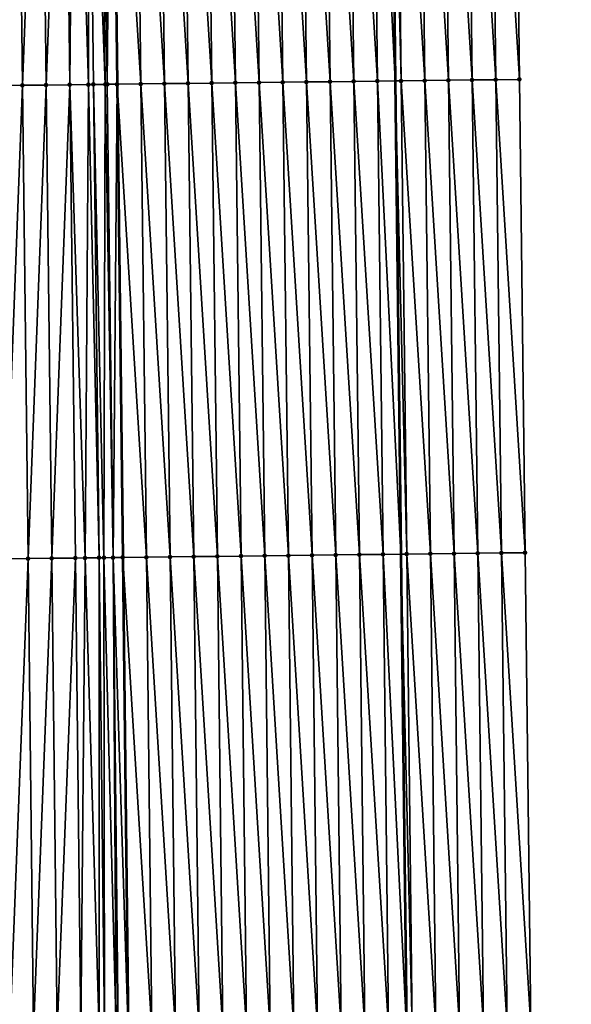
# Model space of a CAD drawing. Header units: feet. Extents: x 2007189 to 2022806, y 818621 to 837694.
# Tile 447 of 656: x 2011366 to 2011389, y 829888 to 829930. Entities that reach past the tile are written whole.
import ezdxf

# ---------------------------------------------------------------- set-up
doc = ezdxf.new("R2010")
doc.units = ezdxf.units.FT
doc.header["$MEASUREMENT"] = 0
for name, color, linetype, lineweight in [('EP_Travel Lane', 172, 'Continuous', 53), ('Road Shots', 141, 'Continuous', 100), ('Road X-Section', 40, 'Continuous', 13), ('STRIPING', 60, 'Continuous', 53)]:
    doc.layers.add(name, color=color, linetype=linetype, lineweight=lineweight)
doc.layers.add('I-77-MM17-21_SB-Surface-Border', color=7, linetype='Continuous')
doc.layers.add('I-77-MM17-21_SB-Surface-TIN', color=7, linetype='Continuous')

msp = doc.modelspace()

# ---------------------------------------------------------------- linework, layer by layer
at = {"layer": 'EP_Travel Lane'}
msp.add_polyline3d([(2011380.241656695, 830047.3009899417, 323.3412285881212), (2011380.477620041, 830027.3026715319, 323.2306781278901), (2011380.713577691, 830007.3048359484, 323.0490168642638), (2011380.94953903, 829987.3066876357, 322.9134300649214), (2011381.185502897, 829967.3083250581, 322.8093950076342), (2011381.4214631, 829947.3102730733, 322.6596097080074), (2011381.657425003, 829927.3120769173, 322.5310607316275), (2011381.893387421, 829907.3138371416, 322.4089369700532), (2011382.129347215, 829887.3158198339, 322.2540437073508), (2011382.365305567, 829867.3179246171, 322.0811663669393), (2011382.601269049, 829847.3195947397, 321.9723051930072), (2011382.810627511, 829827.3011654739, 321.8192629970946), (2011383.016571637, 829807.3026398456, 321.6904037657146), (2011383.222518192, 829787.3038783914, 321.6001354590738), (2011383.428462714, 829767.3053143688, 321.4775486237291), (2011383.634405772, 829747.3068924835, 321.3317232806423), (2011383.840350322, 829727.3083257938, 321.2095833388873), (2011384.046294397, 829707.3098052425, 321.0798829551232)], dxfattribs=at)
at = {"layer": 'I-77-MM17-21_SB-Surface-Border', "color": 3, "linetype": 'Continuous', "lineweight": -3}
msp.add_polyline3d([(2011385.490305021, 830047.3641058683, 323.1665361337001), (2011384.726341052, 830027.3537825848, 323.0864021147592), (2011385.962227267, 830007.3679550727, 322.873852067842), (2011385.198261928, 829987.357747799, 322.7766552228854), (2011386.434153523, 829967.3714643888, 322.6312596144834), (2011386.670114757, 829947.3733795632, 322.486312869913), (2011386.906077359, 829927.3751788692, 322.3584334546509), (2011387.142040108, 829907.3769655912, 322.2324076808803), (2011387.378000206, 829887.3789770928, 322.0732719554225), (2011387.613959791, 829867.3810319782, 321.9077456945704), (2011387.849922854, 829847.382792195, 321.7856111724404), (2011388.060327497, 829827.356570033, 321.6411141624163), (2011388.26724246, 829807.3579339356, 321.5319738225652), (2011388.474159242, 829787.3591221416, 321.4515848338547), (2011388.681071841, 829767.360714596, 321.3050295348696), (2011388.887984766, 829747.3622754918, 321.1636675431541), (2011389.094898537, 829727.3637545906, 321.0356763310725), (2011388.301867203, 829707.3547549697, 320.9294060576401)], dxfattribs=at)
at = {"layer": 'I-77-MM17-21_SB-Surface-TIN', "color": 128, "linetype": 'Continuous', "lineweight": -3}
for points in [[(2011382.906366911, 829927.3270412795, 322.4975016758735), (2011382.670404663, 829947.3252119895, 322.6297977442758), (2011381.67047635, 829947.3132370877, 322.6558011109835)], [(2011383.90629508, 829927.3390284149, 322.4696963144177), (2011383.670332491, 829947.337228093, 322.5977253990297), (2011382.670404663, 829947.3252119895, 322.6297977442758)], [(2011382.906366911, 829927.3270412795, 322.4975016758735), (2011383.90629508, 829927.3390284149, 322.4696963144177), (2011382.670404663, 829947.3252119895, 322.6297977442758)], [(2011384.90622268, 829927.3510638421, 322.4347775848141), (2011384.670260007, 829947.3492706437, 322.5617573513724), (2011383.670332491, 829947.337228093, 322.5977253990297)], [(2011383.90629508, 829927.3390284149, 322.4696963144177), (2011384.90622268, 829927.3510638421, 322.4347775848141), (2011383.670332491, 829947.337228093, 322.5977253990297)], [(2011385.906149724, 829927.3631463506, 322.3929237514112), (2011385.670186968, 829947.361360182, 322.5188680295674), (2011384.670260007, 829947.3492706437, 322.5617573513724)], [(2011384.90622268, 829927.3510638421, 322.4347775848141), (2011385.906149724, 829927.3631463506, 322.3929237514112), (2011384.670260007, 829947.3492706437, 322.5617573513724)], [(2011386.906077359, 829927.3751788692, 322.3584334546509), (2011386.670114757, 829947.3733795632, 322.486312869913), (2011385.670186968, 829947.361360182, 322.5188680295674)], [(2011385.906149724, 829927.3631463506, 322.3929237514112), (2011386.906077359, 829927.3751788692, 322.3584334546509), (2011385.670186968, 829947.361360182, 322.5188680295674)], [(2011364.907628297, 829927.1139478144, 322.6039743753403), (2011365.907560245, 829927.1256147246, 322.6233382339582), (2011365.671595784, 829947.1239730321, 322.7280010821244)], [(2011365.907560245, 829927.1256147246, 322.6233382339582), (2011366.671527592, 829947.1356517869, 322.7456202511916), (2011365.671595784, 829947.1239730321, 322.7280010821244)], [(2011365.907560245, 829927.1256147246, 322.6233382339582), (2011366.907492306, 829927.1372720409, 322.6441152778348), (2011366.671527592, 829947.1356517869, 322.7456202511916)], [(2011366.907492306, 829927.1372720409, 322.6441152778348), (2011367.671459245, 829947.1473436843, 322.7613034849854), (2011366.671527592, 829947.1356517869, 322.7456202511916)], [(2011366.907492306, 829927.1372720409, 322.6441152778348), (2011367.907424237, 829927.148940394, 322.6632665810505), (2011367.671459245, 829947.1473436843, 322.7613034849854)], [(2011367.907424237, 829927.148940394, 322.6632665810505), (2011368.082037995, 829947.152150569, 322.7668429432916), (2011367.671459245, 829947.1473436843, 322.7613034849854)], [(2011367.907424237, 829927.148940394, 322.6632665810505), (2011368.696331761, 829927.1581653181, 322.6755711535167), (2011368.082037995, 829947.152150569, 322.7668429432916)], [(2011368.696331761, 829927.1581653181, 322.6755711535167), (2011368.671390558, 829947.1590644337, 322.7727368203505), (2011368.082037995, 829947.152150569, 322.7668429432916)], [(2011369.402092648, 829927.1664512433, 322.6816805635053), (2011369.211388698, 829947.16541298, 322.7761234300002), (2011368.671390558, 829947.1590644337, 322.7727368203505)], [(2011368.696331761, 829927.1581653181, 322.6755711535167), (2011368.907355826, 829927.1606376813, 322.6781558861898), (2011368.671390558, 829947.1590644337, 322.7727368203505)], [(2011368.907355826, 829927.1606376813, 322.6781558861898), (2011369.402092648, 829927.1664512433, 322.6816805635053), (2011368.671390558, 829947.1590644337, 322.7727368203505)], [(2011369.48789621, 829927.1674627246, 322.6818176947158), (2011369.663833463, 829947.1707456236, 322.7769832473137), (2011369.211388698, 829947.16541298, 322.7761234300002)], [(2011369.402092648, 829927.1664512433, 322.6816805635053), (2011369.48789621, 829927.1674627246, 322.6818176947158), (2011369.211388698, 829947.16541298, 322.7761234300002)], [(2011369.48789621, 829927.1674627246, 322.6818176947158), (2011369.907278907, 829927.1724197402, 322.68054525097), (2011369.663833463, 829947.1707456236, 322.7769832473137)], [(2011369.663833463, 829947.1707456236, 322.7769832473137), (2011369.907278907, 829927.1724197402, 322.68054525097), (2011369.671313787, 829947.1708339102, 322.7769795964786)], [(2011370.907216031, 829927.1842843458, 322.6708016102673), (2011370.671251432, 829947.1826543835, 322.7737366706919), (2011369.671313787, 829947.1708339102, 322.7769795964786)], [(2011370.907216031, 829927.1842843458, 322.6708016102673), (2011369.671313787, 829947.1708339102, 322.7769795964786), (2011369.907278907, 829927.1724197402, 322.68054525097)], [(2011371.907145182, 829927.1961882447, 322.6552570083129), (2011371.671181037, 829947.194519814, 322.7638584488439), (2011370.671251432, 829947.1826543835, 322.7737366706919)], [(2011370.907216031, 829927.1842843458, 322.6708016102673), (2011371.907145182, 829927.1961882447, 322.6552570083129), (2011370.671251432, 829947.1826543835, 322.7737366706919)], [(2011372.90707447, 829927.2080806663, 322.6414030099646), (2011372.671110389, 829947.2064067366, 322.7508144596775), (2011371.671181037, 829947.194519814, 322.7638584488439)], [(2011371.907145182, 829927.1961882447, 322.6552570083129), (2011372.90707447, 829927.2080806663, 322.6414030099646), (2011371.671181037, 829947.194519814, 322.7638584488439)], [(2011373.907003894, 829927.219961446, 322.6292638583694), (2011373.671039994, 829947.218272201, 322.7409312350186), (2011372.671110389, 829947.2064067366, 322.7508144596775)], [(2011372.90707447, 829927.2080806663, 322.6414030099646), (2011373.907003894, 829927.219961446, 322.6292638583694), (2011372.671110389, 829947.2064067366, 322.7508144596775)], [(2011374.906933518, 829927.2318253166, 322.6196154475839), (2011374.670969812, 829947.2301196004, 322.7337090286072), (2011373.671039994, 829947.218272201, 322.7409312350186)], [(2011373.907003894, 829927.219961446, 322.6292638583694), (2011374.906933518, 829927.2318253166, 322.6196154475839), (2011373.671039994, 829947.218272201, 322.7409312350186)], [(2011375.906863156, 829927.2436880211, 322.6101387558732), (2011375.670899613, 829947.2419685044, 322.7262651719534), (2011374.670969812, 829947.2301196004, 322.7337090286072)], [(2011374.906933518, 829927.2318253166, 322.6196154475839), (2011375.906863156, 829927.2436880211, 322.6101387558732), (2011374.670969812, 829947.2301196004, 322.7337090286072)], [(2011376.906793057, 829927.2555283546, 322.6039573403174), (2011376.670829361, 829947.2538218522, 322.718166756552), (2011375.670899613, 829947.2419685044, 322.7262651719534)], [(2011375.906863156, 829927.2436880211, 322.6101387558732), (2011376.906793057, 829927.2555283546, 322.6039573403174), (2011375.670899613, 829947.2419685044, 322.7262651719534)], [(2011377.906722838, 829927.2673788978, 322.5962720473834), (2011377.670759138, 829947.265672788, 322.7104236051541), (2011376.670829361, 829947.2538218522, 322.718166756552)], [(2011376.906793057, 829927.2555283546, 322.6039573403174), (2011377.906722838, 829927.2673788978, 322.5962720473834), (2011376.670829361, 829947.2538218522, 322.718166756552)], [(2011378.906652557, 829927.279234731, 322.587807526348), (2011378.670688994, 829947.2775169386, 322.7036799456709), (2011377.670759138, 829947.265672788, 322.7104236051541)], [(2011377.906722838, 829927.2673788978, 322.5962720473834), (2011378.906652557, 829927.279234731, 322.587807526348), (2011377.670759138, 829947.265672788, 322.7104236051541)], [(2011379.90658166, 829927.2911427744, 322.5716524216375), (2011379.670618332, 829947.28940501, 322.6904667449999), (2011378.670688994, 829947.2775169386, 322.7036799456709)], [(2011378.906652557, 829927.279234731, 322.587807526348), (2011379.90658166, 829927.2911427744, 322.5716524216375), (2011378.670688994, 829947.2775169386, 322.7036799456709)], [(2011380.906509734, 829927.3031380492, 322.5426481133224), (2011380.670547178, 829947.3013348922, 322.6710947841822), (2011379.670618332, 829947.28940501, 322.6904667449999)], [(2011379.90658166, 829927.2911427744, 322.5716524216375), (2011380.906509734, 829927.3031380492, 322.5426481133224), (2011379.670618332, 829947.28940501, 322.6904667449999)], [(2011380.670547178, 829947.3013348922, 322.6710947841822), (2011381.657425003, 829927.3120769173, 322.5310607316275), (2011381.4214631, 829947.3102730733, 322.6596097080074)], [(2011380.906509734, 829927.3031380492, 322.5426481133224), (2011381.657425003, 829927.3120769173, 322.5310607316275), (2011380.670547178, 829947.3013348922, 322.6710947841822)], [(2011381.906438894, 829927.3150411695, 322.5272181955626), (2011381.67047635, 829947.3132370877, 322.6558011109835), (2011381.4214631, 829947.3102730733, 322.6596097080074)], [(2011381.906438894, 829927.3150411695, 322.5272181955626), (2011381.4214631, 829947.3102730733, 322.6596097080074), (2011381.657425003, 829927.3120769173, 322.5310607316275)], [(2011381.906438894, 829927.3150411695, 322.5272181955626), (2011382.906366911, 829927.3270412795, 322.4975016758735), (2011381.67047635, 829947.3132370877, 322.6558011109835)], [(2011385.142184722, 829907.3529105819, 322.299911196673), (2011384.90622268, 829927.3510638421, 322.4347775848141), (2011383.90629508, 829927.3390284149, 322.4696963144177)], [(2011386.1421121, 829907.364964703, 322.2622388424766), (2011385.906149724, 829927.3631463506, 322.3929237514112), (2011384.90622268, 829927.3510638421, 322.4347775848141)], [(2011385.142184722, 829907.3529105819, 322.299911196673), (2011386.1421121, 829907.364964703, 322.2622388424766), (2011384.90622268, 829927.3510638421, 322.4347775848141)], [(2011387.142040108, 829907.3769655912, 322.2324076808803), (2011386.906077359, 829927.3751788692, 322.3584334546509), (2011385.906149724, 829927.3631463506, 322.3929237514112)], [(2011386.1421121, 829907.364964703, 322.2622388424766), (2011387.142040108, 829907.3769655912, 322.2324076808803), (2011385.906149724, 829927.3631463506, 322.3929237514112)], [(2011365.143590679, 829907.1157656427, 322.4733666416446), (2011365.907560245, 829927.1256147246, 322.6233382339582), (2011364.907628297, 829927.1139478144, 322.6039743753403)], [(2011365.143590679, 829907.1157656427, 322.4733666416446), (2011366.143522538, 829907.1274401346, 322.4916137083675), (2011365.907560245, 829927.1256147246, 322.6233382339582)], [(2011366.143522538, 829907.1274401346, 322.4916137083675), (2011366.907492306, 829927.1372720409, 322.6441152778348), (2011365.907560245, 829927.1256147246, 322.6233382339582)], [(2011366.143522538, 829907.1274401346, 322.4916137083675), (2011367.143454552, 829907.1391014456, 322.5118023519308), (2011366.907492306, 829927.1372720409, 322.6441152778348)], [(2011367.143454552, 829907.1391014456, 322.5118023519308), (2011367.907424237, 829927.148940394, 322.6632665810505), (2011366.907492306, 829927.1372720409, 322.6441152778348)], [(2011367.143454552, 829907.1391014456, 322.5118023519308), (2011368.143386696, 829907.1507517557, 322.5336114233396), (2011367.907424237, 829927.148940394, 322.6632665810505)], [(2011368.55258208, 829907.1555274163, 322.5413455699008), (2011368.696331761, 829927.1581653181, 322.6755711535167), (2011367.907424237, 829927.148940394, 322.6632665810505)], [(2011368.143386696, 829907.1507517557, 322.5336114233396), (2011368.55258208, 829907.1555274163, 322.5413455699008), (2011367.907424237, 829927.148940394, 322.6632665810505)], [(2011368.55258208, 829907.1555274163, 322.5413455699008), (2011369.143318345, 829907.1624439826, 322.549246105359), (2011368.696331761, 829927.1581653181, 322.6755711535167)], [(2011369.143318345, 829907.1624439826, 322.549246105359), (2011368.907355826, 829927.1606376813, 322.6781558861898), (2011368.696331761, 829927.1581653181, 322.6755711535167)], [(2011369.351098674, 829907.1648857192, 322.5507046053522), (2011369.402092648, 829927.1664512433, 322.6816805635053), (2011368.907355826, 829927.1606376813, 322.6781558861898)], [(2011369.143318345, 829907.1624439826, 322.549246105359), (2011369.351098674, 829907.1648857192, 322.5507046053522), (2011368.907355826, 829927.1606376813, 322.6781558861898)], [(2011369.351098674, 829907.1648857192, 322.5507046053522), (2011369.733072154, 829907.1693870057, 322.5515427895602), (2011369.402092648, 829927.1664512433, 322.6816805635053)], [(2011369.733072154, 829907.1693870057, 322.5515427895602), (2011369.48789621, 829927.1674627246, 322.6818176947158), (2011369.402092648, 829927.1664512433, 322.6816805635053)], [(2011369.733072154, 829907.1693870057, 322.5515427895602), (2011369.907278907, 829927.1724197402, 322.68054525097), (2011369.48789621, 829927.1674627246, 322.6818176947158)], [(2011369.733072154, 829907.1693870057, 322.5515427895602), (2011370.14324131, 829907.1742358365, 322.5501926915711), (2011369.907278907, 829927.1724197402, 322.68054525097)], [(2011371.143178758, 829907.1860729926, 322.5444923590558), (2011370.907216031, 829927.1842843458, 322.6708016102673), (2011369.907278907, 829927.1724197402, 322.68054525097)], [(2011371.143178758, 829907.1860729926, 322.5444923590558), (2011369.907278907, 829927.1724197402, 322.68054525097), (2011370.14324131, 829907.1742358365, 322.5501926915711)], [(2011372.143108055, 829907.1979645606, 322.5307640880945), (2011371.907145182, 829927.1961882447, 322.6552570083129), (2011370.907216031, 829927.1842843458, 322.6708016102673)], [(2011371.143178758, 829907.1860729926, 322.5444923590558), (2011372.143108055, 829907.1979645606, 322.5307640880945), (2011370.907216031, 829927.1842843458, 322.6708016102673)], [(2011373.14303729, 829907.2098614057, 322.5162585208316), (2011372.90707447, 829927.2080806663, 322.6414030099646), (2011371.907145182, 829927.1961882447, 322.6552570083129)], [(2011372.143108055, 829907.1979645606, 322.5307640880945), (2011373.14303729, 829907.2098614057, 322.5162585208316), (2011371.907145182, 829927.1961882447, 322.6552570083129)], [(2011374.142966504, 829907.2217600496, 322.5014879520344), (2011373.907003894, 829927.219961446, 322.6292638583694), (2011372.90707447, 829927.2080806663, 322.6414030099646)], [(2011373.14303729, 829907.2098614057, 322.5162585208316), (2011374.142966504, 829907.2217600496, 322.5014879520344), (2011372.90707447, 829927.2080806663, 322.6414030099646)], [(2011375.142895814, 829907.2336504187, 322.4879363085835), (2011374.906933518, 829927.2318253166, 322.6196154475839), (2011373.907003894, 829927.219961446, 322.6292638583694)], [(2011374.142966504, 829907.2217600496, 322.5014879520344), (2011375.142895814, 829907.2336504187, 322.4879363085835), (2011373.907003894, 829927.219961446, 322.6292638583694)], [(2011376.142825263, 829907.2455292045, 322.4760908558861), (2011375.906863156, 829927.2436880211, 322.6101387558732), (2011374.906933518, 829927.2318253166, 322.6196154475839)], [(2011375.142895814, 829907.2336504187, 322.4879363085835), (2011376.142825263, 829907.2455292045, 322.4760908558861), (2011374.906933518, 829927.2318253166, 322.6196154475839)], [(2011377.142754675, 829907.2574109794, 322.4638051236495), (2011376.906793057, 829927.2555283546, 322.6039573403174), (2011375.906863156, 829927.2436880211, 322.6101387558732)], [(2011376.142825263, 829907.2455292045, 322.4760908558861), (2011377.142754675, 829907.2574109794, 322.4638051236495), (2011375.906863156, 829927.2436880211, 322.6101387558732)], [(2011378.142684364, 829907.2692693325, 322.4549693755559), (2011377.906722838, 829927.2673788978, 322.5962720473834), (2011376.906793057, 829927.2555283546, 322.6039573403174)], [(2011377.142754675, 829907.2574109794, 322.4638051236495), (2011378.142684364, 829907.2692693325, 322.4549693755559), (2011376.906793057, 829927.2555283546, 322.6039573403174)], [(2011379.142614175, 829907.2811174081, 322.4476475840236), (2011378.906652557, 829927.279234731, 322.587807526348), (2011377.906722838, 829927.2673788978, 322.5962720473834)], [(2011378.142684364, 829907.2692693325, 322.4549693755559), (2011379.142614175, 829907.2811174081, 322.4476475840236), (2011377.906722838, 829927.2673788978, 322.5962720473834)], [(2011380.142544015, 829907.2929629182, 322.4407036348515), (2011379.90658166, 829927.2911427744, 322.5716524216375), (2011378.906652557, 829927.279234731, 322.587807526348)], [(2011379.142614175, 829907.2811174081, 322.4476475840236), (2011380.142544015, 829907.2929629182, 322.4407036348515), (2011378.906652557, 829927.279234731, 322.587807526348)], [(2011381.142473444, 829907.3048433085, 322.4286218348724), (2011380.906509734, 829927.3031380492, 322.5426481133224), (2011379.90658166, 829927.2911427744, 322.5716524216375)], [(2011380.142544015, 829907.2929629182, 322.4407036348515), (2011381.142473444, 829907.3048433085, 322.4286218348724), (2011379.90658166, 829927.2911427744, 322.5716524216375)], [(2011380.906509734, 829927.3031380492, 322.5426481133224), (2011381.893387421, 829907.3138371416, 322.4089369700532), (2011381.657425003, 829927.3120769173, 322.5310607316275)], [(2011381.142473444, 829907.3048433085, 322.4286218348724), (2011381.893387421, 829907.3138371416, 322.4089369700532), (2011380.906509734, 829927.3031380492, 322.5426481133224)], [(2011382.142401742, 829907.3168196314, 322.4024091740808), (2011381.906438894, 829927.3150411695, 322.5272181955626), (2011381.657425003, 829927.3120769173, 322.5310607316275)], [(2011382.142401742, 829907.3168196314, 322.4024091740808), (2011381.657425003, 829927.3120769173, 322.5310607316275), (2011381.893387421, 829907.3138371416, 322.4089369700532)], [(2011383.142328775, 829907.328903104, 322.3604133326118), (2011382.906366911, 829927.3270412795, 322.4975016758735), (2011381.906438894, 829927.3150411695, 322.5272181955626)], [(2011382.142401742, 829907.3168196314, 322.4024091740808), (2011383.142328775, 829907.328903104, 322.3604133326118), (2011381.906438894, 829927.3150411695, 322.5272181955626)], [(2011384.142257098, 829907.3408771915, 322.3345299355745), (2011383.90629508, 829927.3390284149, 322.4696963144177), (2011382.906366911, 829927.3270412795, 322.4975016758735)], [(2011383.142328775, 829907.328903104, 322.3604133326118), (2011384.142257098, 829907.3408771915, 322.3345299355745), (2011382.906366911, 829927.3270412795, 322.4975016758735)], [(2011384.142257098, 829907.3408771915, 322.3345299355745), (2011385.142184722, 829907.3529105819, 322.299911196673), (2011383.90629508, 829927.3390284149, 322.4696963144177)], [(2011387.378000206, 829887.3789770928, 322.0732719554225), (2011387.142040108, 829907.3769655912, 322.2324076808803), (2011386.1421121, 829907.364964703, 322.2622388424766)], [(2011365.379551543, 829887.1177121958, 322.3237977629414), (2011366.143522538, 829907.1274401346, 322.4916137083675), (2011365.143590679, 829907.1157656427, 322.4733666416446)], [(2011365.379551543, 829887.1177121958, 322.3237977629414), (2011366.379483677, 829887.1293633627, 322.3454805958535), (2011366.143522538, 829907.1274401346, 322.4916137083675)], [(2011366.379483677, 829887.1293633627, 322.3454805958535), (2011367.143454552, 829907.1391014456, 322.5118023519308), (2011366.143522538, 829907.1274401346, 322.4916137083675)], [(2011366.379483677, 829887.1293633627, 322.3454805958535), (2011367.379415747, 829887.1410198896, 322.3663739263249), (2011367.143454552, 829907.1391014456, 322.5118023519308)], [(2011367.379415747, 829887.1410198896, 322.3663739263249), (2011368.143386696, 829907.1507517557, 322.5336114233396), (2011367.143454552, 829907.1391014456, 322.5118023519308)], [(2011367.379415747, 829887.1410198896, 322.3663739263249), (2011368.379347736, 829887.1526833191, 322.3862505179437), (2011368.143386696, 829907.1507517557, 322.5336114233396)], [(2011368.379347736, 829887.1526833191, 322.3862505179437), (2011368.55258208, 829907.1555274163, 322.5413455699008), (2011368.143386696, 829907.1507517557, 322.5336114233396)], [(2011368.379347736, 829887.1526833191, 322.3862505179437), (2011369.14256094, 829887.1615945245, 322.4001083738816), (2011368.55258208, 829907.1555274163, 322.5413455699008)], [(2011369.14256094, 829887.1615945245, 322.4001083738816), (2011369.143318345, 829907.1624439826, 322.549246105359), (2011368.55258208, 829907.1555274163, 322.5413455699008)], [(2011369.14256094, 829887.1615945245, 322.4001083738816), (2011369.379279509, 829887.1643650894, 322.4034254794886), (2011369.143318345, 829907.1624439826, 322.549246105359)], [(2011369.379279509, 829887.1643650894, 322.4034254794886), (2011369.351098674, 829907.1648857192, 322.5507046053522), (2011369.143318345, 829907.1624439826, 322.549246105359)], [(2011369.871653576, 829887.1701523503, 322.4067177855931), (2011369.733072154, 829907.1693870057, 322.5515427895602), (2011369.351098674, 829907.1648857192, 322.5507046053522)], [(2011369.379279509, 829887.1643650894, 322.4034254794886), (2011369.871653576, 829887.1701523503, 322.4067177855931), (2011369.351098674, 829907.1648857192, 322.5507046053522)], [(2011369.733072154, 829907.1693870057, 322.5515427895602), (2011370.379202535, 829887.1761517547, 322.4051363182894), (2011370.14324131, 829907.1742358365, 322.5501926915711)], [(2011369.947743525, 829887.1710494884, 322.4068152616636), (2011370.379202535, 829887.1761517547, 322.4051363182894), (2011369.733072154, 829907.1693870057, 322.5515427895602)], [(2011369.871653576, 829887.1701523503, 322.4067177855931), (2011369.947743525, 829887.1710494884, 322.4068152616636), (2011369.733072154, 829907.1693870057, 322.5515427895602)], [(2011371.379139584, 829887.1880227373, 322.3944533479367), (2011371.143178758, 829907.1860729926, 322.5444923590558), (2011370.14324131, 829907.1742358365, 322.5501926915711)], [(2011371.379139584, 829887.1880227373, 322.3944533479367), (2011370.14324131, 829907.1742358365, 322.5501926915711), (2011370.379202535, 829887.1761517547, 322.4051363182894)], [(2011372.379068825, 829887.1999190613, 322.3800245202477), (2011372.143108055, 829907.1979645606, 322.5307640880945), (2011371.143178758, 829907.1860729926, 322.5444923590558)], [(2011371.379139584, 829887.1880227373, 322.3944533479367), (2011372.379068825, 829887.1999190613, 322.3800245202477), (2011371.143178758, 829907.1860729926, 322.5444923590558)], [(2011373.378998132, 829887.211809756, 322.3664249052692), (2011373.14303729, 829907.2098614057, 322.5162585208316), (2011372.143108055, 829907.1979645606, 322.5307640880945)], [(2011372.379068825, 829887.1999190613, 322.3800245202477), (2011373.378998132, 829887.211809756, 322.3664249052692), (2011372.143108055, 829907.1979645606, 322.5307640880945)], [(2011374.3789275, 829887.2236953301, 322.3535795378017), (2011374.142966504, 829907.2217600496, 322.5014879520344), (2011373.14303729, 829907.2098614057, 322.5162585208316)], [(2011373.378998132, 829887.211809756, 322.3664249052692), (2011374.3789275, 829887.2236953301, 322.3535795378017), (2011373.14303729, 829907.2098614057, 322.5162585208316)], [(2011375.378857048, 829887.2355656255, 322.3429847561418), (2011375.142895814, 829907.2336504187, 322.4879363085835), (2011374.142966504, 829907.2217600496, 322.5014879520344)], [(2011374.3789275, 829887.2236953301, 322.3535795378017), (2011375.378857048, 829887.2355656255, 322.3429847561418), (2011374.142966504, 829907.2217600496, 322.5014879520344)], [(2011376.378786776, 829887.2474207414, 322.3346258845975), (2011376.142825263, 829907.2455292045, 322.4760908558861), (2011375.142895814, 829907.2336504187, 322.4879363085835)], [(2011375.378857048, 829887.2355656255, 322.3429847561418), (2011376.378786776, 829887.2474207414, 322.3346258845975), (2011375.142895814, 829907.2336504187, 322.4879363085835)], [(2011377.378716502, 829887.2592759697, 322.3262504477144), (2011377.142754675, 829907.2574109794, 322.4638051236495), (2011376.142825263, 829907.2455292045, 322.4760908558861)], [(2011376.378786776, 829887.2474207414, 322.3346258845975), (2011377.378716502, 829887.2592759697, 322.3262504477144), (2011376.142825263, 829907.2455292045, 322.4760908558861)], [(2011378.378646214, 829887.2711323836, 322.3177003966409), (2011378.142684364, 829907.2692693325, 322.4549693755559), (2011377.142754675, 829907.2574109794, 322.4638051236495)], [(2011377.378716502, 829887.2592759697, 322.3262504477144), (2011378.378646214, 829887.2711323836, 322.3177003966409), (2011377.142754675, 829907.2574109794, 322.4638051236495)], [(2011379.378575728, 829887.2830055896, 322.3066768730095), (2011379.142614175, 829907.2811174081, 322.4476475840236), (2011378.142684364, 829907.2692693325, 322.4549693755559)], [(2011378.378646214, 829887.2711323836, 322.3177003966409), (2011379.378575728, 829887.2830055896, 322.3066768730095), (2011378.142684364, 829907.2692693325, 322.4549693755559)], [(2011380.378505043, 829887.2948955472, 322.2931858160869), (2011380.142544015, 829907.2929629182, 322.4407036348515), (2011379.142614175, 829907.2811174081, 322.4476475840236)], [(2011379.378575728, 829887.2830055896, 322.3066768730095), (2011380.378505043, 829887.2948955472, 322.2931858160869), (2011379.142614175, 829907.2811174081, 322.4476475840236)], [(2011381.378433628, 829887.3068475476, 322.2705558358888), (2011381.142473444, 829907.3048433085, 322.4286218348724), (2011380.142544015, 829907.2929629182, 322.4407036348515)], [(2011380.378505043, 829887.2948955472, 322.2931858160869), (2011381.378433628, 829887.3068475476, 322.2705558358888), (2011380.142544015, 829907.2929629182, 322.4407036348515)], [(2011381.142473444, 829907.3048433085, 322.4286218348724), (2011382.129347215, 829887.3158198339, 322.2540437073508), (2011381.893387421, 829907.3138371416, 322.4089369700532)], [(2011381.378433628, 829887.3068475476, 322.2705558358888), (2011382.129347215, 829887.3158198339, 322.2540437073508), (2011381.142473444, 829907.3048433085, 322.4286218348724)], [(2011382.378362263, 829887.3187951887, 322.2485680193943), (2011382.142401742, 829907.3168196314, 322.4024091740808), (2011381.893387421, 829907.3138371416, 322.4089369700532)], [(2011382.378362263, 829887.3187951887, 322.2485680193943), (2011381.893387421, 829907.3138371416, 322.4089369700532), (2011382.129347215, 829887.3158198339, 322.2540437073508)], [(2011383.378289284, 829887.3308796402, 322.2064279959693), (2011383.142328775, 829907.328903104, 322.3604133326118), (2011382.142401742, 829907.3168196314, 322.4024091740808)], [(2011382.378362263, 829887.3187951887, 322.2485680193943), (2011383.378289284, 829887.3308796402, 322.2064279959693), (2011382.142401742, 829907.3168196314, 322.4024091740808)], [(2011384.378217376, 829887.342873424, 322.1776433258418), (2011384.142257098, 829907.3408771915, 322.3345299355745), (2011383.142328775, 829907.328903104, 322.3604133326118)], [(2011383.378289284, 829887.3308796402, 322.2064279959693), (2011384.378217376, 829887.342873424, 322.1776433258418), (2011383.142328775, 829907.328903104, 322.3604133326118)], [(2011385.378145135, 829887.3548952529, 322.1447276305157), (2011385.142184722, 829907.3529105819, 322.299911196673), (2011384.142257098, 829907.3408771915, 322.3345299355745)], [(2011384.378217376, 829887.342873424, 322.1776433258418), (2011385.378145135, 829887.3548952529, 322.1447276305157), (2011384.142257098, 829907.3408771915, 322.3345299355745)], [(2011386.378072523, 829887.3669487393, 322.1071487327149), (2011386.1421121, 829907.364964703, 322.2622388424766), (2011385.142184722, 829907.3529105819, 322.299911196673)], [(2011385.378145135, 829887.3548952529, 322.1447276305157), (2011386.378072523, 829887.3669487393, 322.1071487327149), (2011385.142184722, 829907.3529105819, 322.299911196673)], [(2011386.378072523, 829887.3669487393, 322.1071487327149), (2011387.378000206, 829887.3789770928, 322.0732719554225), (2011386.1421121, 829907.364964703, 322.2622388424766)]]:
    msp.add_3dface(points, dxfattribs=at)
at = {"layer": 'Road Shots', "lineweight": 100}
for p in [(2011384.90622268, 829927.3510638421, 322.4347775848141), (2011385.906149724, 829927.3631463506, 322.3929237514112), (2011386.906077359, 829927.3751788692, 322.3584334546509), (2011365.907560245, 829927.1256147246, 322.6233382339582), (2011366.907492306, 829927.1372720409, 322.6441152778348), (2011367.907424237, 829927.148940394, 322.6632665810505), (2011368.696331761, 829927.1581653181, 322.6755711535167), (2011368.907355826, 829927.1606376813, 322.6781558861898), (2011369.402092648, 829927.1664512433, 322.6816805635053), (2011369.48789621, 829927.1674627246, 322.6818176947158), (2011369.907286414, 829927.1724198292, 322.6805452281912), (2011370.907216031, 829927.1842843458, 322.6708016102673), (2011371.907145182, 829927.1961882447, 322.6552570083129), (2011372.90707447, 829927.2080806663, 322.6414030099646), (2011373.907003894, 829927.219961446, 322.6292638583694), (2011374.906933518, 829927.2318253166, 322.6196154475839), (2011375.906863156, 829927.2436880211, 322.6101387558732), (2011376.906793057, 829927.2555283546, 322.6039573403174), (2011377.906722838, 829927.2673788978, 322.5962720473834), (2011378.906652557, 829927.279234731, 322.587807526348), (2011379.90658166, 829927.2911427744, 322.5716524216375), (2011380.906509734, 829927.3031380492, 322.5426481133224), (2011381.906438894, 829927.3150411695, 322.5272181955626), (2011382.906366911, 829927.3270412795, 322.4975016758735), (2011383.90629508, 829927.3390284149, 322.4696963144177), (2011387.142040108, 829907.3769655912, 322.2324076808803), (2011366.143522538, 829907.1274401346, 322.4916137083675), (2011367.143454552, 829907.1391014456, 322.5118023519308), (2011368.143386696, 829907.1507517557, 322.5336114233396), (2011368.55258208, 829907.1555274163, 322.5413455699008), (2011369.143318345, 829907.1624439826, 322.549246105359), (2011369.351098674, 829907.1648857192, 322.5507046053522), (2011369.733072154, 829907.1693870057, 322.5515427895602), (2011370.143248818, 829907.1742359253, 322.5501926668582), (2011371.143178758, 829907.1860729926, 322.5444923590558), (2011372.143108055, 829907.1979645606, 322.5307640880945), (2011373.14303729, 829907.2098614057, 322.5162585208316), (2011374.142966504, 829907.2217600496, 322.5014879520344), (2011375.142895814, 829907.2336504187, 322.4879363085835), (2011376.142825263, 829907.2455292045, 322.4760908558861), (2011377.142754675, 829907.2574109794, 322.4638051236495), (2011378.142684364, 829907.2692693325, 322.4549693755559), (2011379.142614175, 829907.2811174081, 322.4476475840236), (2011380.142544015, 829907.2929629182, 322.4407036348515), (2011381.142473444, 829907.3048433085, 322.4286218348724), (2011382.142401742, 829907.3168196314, 322.4024091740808), (2011383.142328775, 829907.328903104, 322.3604133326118), (2011384.142257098, 829907.3408771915, 322.3345299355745), (2011385.142184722, 829907.3529105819, 322.299911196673), (2011386.1421121, 829907.364964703, 322.2622388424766)]:
    msp.add_point(p, dxfattribs=at)
at = {"layer": 'Road X-Section', "extrusion": (-0.01179809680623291, 0.9999073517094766, 0.006789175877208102), "elevation": 806122.1349417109, "flags": 128}
msp.add_lwpolyline([(-2021038.696346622, -5150.665225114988), (-2021037.696346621, -5150.630734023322), (-2021036.696346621, -5150.588879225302), (-2021035.696346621, -5150.553959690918), (-2021034.696346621, -5150.526153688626), (-2021033.696346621, -5150.496436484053), (-2021032.696346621, -5150.481006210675), (-2021031.696346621, -5150.452001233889), (-2021030.696346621, -5150.435845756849), (-2021029.696346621, -5150.42738104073), (-2021028.696346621, -5150.41969557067), (-2021027.696346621, -5150.41351401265), (-2021026.696346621, -5150.404037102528), (-2021025.696346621, -5150.394388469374), (-2021024.696346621, -5150.382249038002), (-2021023.696346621, -5150.368394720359), (-2021022.696346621, -5150.352849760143), (-2021021.696346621, -5150.343105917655), (-2021021.276927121, -5150.341833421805), (-2021021.191117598, -5150.341970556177), (-2021020.696346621, -5150.345495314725), (-2021020.485308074, -5150.34808010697), (-2021019.696346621, -5150.360384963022), (-2021018.696346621, -5150.379536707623), (-2021017.696346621, -5150.400314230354), (-2021016.696346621, -5150.419678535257), (-2021015.696346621, -5150.437632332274), (-2021014.696346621, -5150.456615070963), (-2021013.696346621, -5150.476221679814), (-2021012.696346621, -5150.493773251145), (-2021011.696346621, -5150.508944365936), (-2021010.696346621, -5150.526464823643), (-2021009.696346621, -5150.548199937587), (-2021008.696346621, -5150.571963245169), (-2021007.696346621, -5150.596659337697), (-2021006.696346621, -5150.620844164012), (-2021005.696346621, -5150.643588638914), (-2021004.696346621, -5150.663985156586), (-2021003.696346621, -5150.68241374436), (-2021002.696346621, -5150.700710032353), (-2021001.696346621, -5150.720353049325), (-2021000.696346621, -5150.741420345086), (-2020999.696346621, -5150.764233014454), (-2020998.696346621, -5150.788628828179), (-2020997.696346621, -5150.815759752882), (-2020996.748069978, -5150.842971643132)], dxfattribs=at)
at = {"layer": 'Road X-Section', "extrusion": (-0.01179809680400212, 0.9999073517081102, 0.006789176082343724), "elevation": 806102.1349451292, "flags": 128}
msp.add_lwpolyline([(-2021038.696344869, -5150.655632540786), (-2021037.696344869, -5150.625800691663), (-2021036.696344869, -5150.588127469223), (-2021035.696344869, -5150.553507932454), (-2021034.696344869, -5150.527623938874), (-2021033.696344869, -5150.485627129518), (-2021032.696344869, -5150.459413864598), (-2021031.696344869, -5150.447331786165), (-2021030.696344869, -5150.440387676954), (-2021029.696344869, -5150.433065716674), (-2021028.696344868, -5150.424229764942), (-2021027.696344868, -5150.411943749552), (-2021026.696344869, -5150.400098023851), (-2021025.696344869, -5150.386546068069), (-2021024.696344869, -5150.371775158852), (-2021023.696344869, -5150.357269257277), (-2021022.696344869, -5150.343540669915), (-2021021.696344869, -5150.337840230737), (-2021021.286139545, -5150.336490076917), (-2021020.904139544, -5150.337328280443), (-2021020.696344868, -5150.338786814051), (-2021020.105568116, -5150.346687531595), (-2021019.696344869, -5150.354421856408), (-2021018.696344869, -5150.376231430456), (-2021017.696344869, -5150.396420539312), (-2021016.696344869, -5150.414668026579), (-2021015.696344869, -5150.432958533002), (-2021014.696344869, -5150.453723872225), (-2021013.696344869, -5150.474890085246), (-2021012.696344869, -5150.494408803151), (-2021011.696344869, -5150.51269109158), (-2021010.696344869, -5150.531314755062), (-2021009.696344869, -5150.550008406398), (-2021008.696344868, -5150.569600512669), (-2021007.696344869, -5150.592058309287), (-2021006.696344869, -5150.616175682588), (-2021005.696344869, -5150.639708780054), (-2021004.696344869, -5150.662255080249), (-2021003.696344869, -5150.684229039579), (-2021002.696344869, -5150.70500310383), (-2021001.696344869, -5150.725253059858), (-2021000.696344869, -5150.745931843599), (-2020999.696344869, -5150.766738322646), (-2020998.696344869, -5150.787500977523), (-2020997.696344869, -5150.810387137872), (-2020996.696344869, -5150.838252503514), (-2020995.696344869, -5150.87101069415), (-2020994.934139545, -5150.898388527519)], dxfattribs=at)
at = {"layer": 'STRIPING'}
msp.add_polyline3d([(2011368.491506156, 830047.1613818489, 323.4834762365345), (2011368.727469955, 830027.1630796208, 323.3705514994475), (2011368.963430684, 830007.1650376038, 323.2192989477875), (2011369.199391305, 829987.1670047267, 323.0667015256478), (2011369.435354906, 829967.1687192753, 322.9513069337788), (2011369.671313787, 829947.1708339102, 322.7769795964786), (2011369.907278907, 829927.1724197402, 322.68054525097), (2011370.14324131, 829907.1742358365, 322.5501926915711), (2011370.379202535, 829887.1761517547, 322.4051363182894), (2011370.615161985, 829867.1782181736, 322.2379111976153), (2011370.851126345, 829847.1798684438, 322.1319834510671), (2011371.061250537, 829827.1786838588, 321.9693400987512), (2011371.268164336, 829807.1801604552, 321.8417584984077), (2011371.475078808, 829787.181572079, 321.7248090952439), (2011371.681993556, 829767.1829569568, 321.6122348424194), (2011371.888906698, 829747.1844970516, 321.4742637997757), (2011372.09582035, 829727.1859879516, 321.3443415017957), (2011372.302734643, 829707.1874168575, 321.2245624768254)], dxfattribs=at)

doc.saveas('drawing.dxf')
